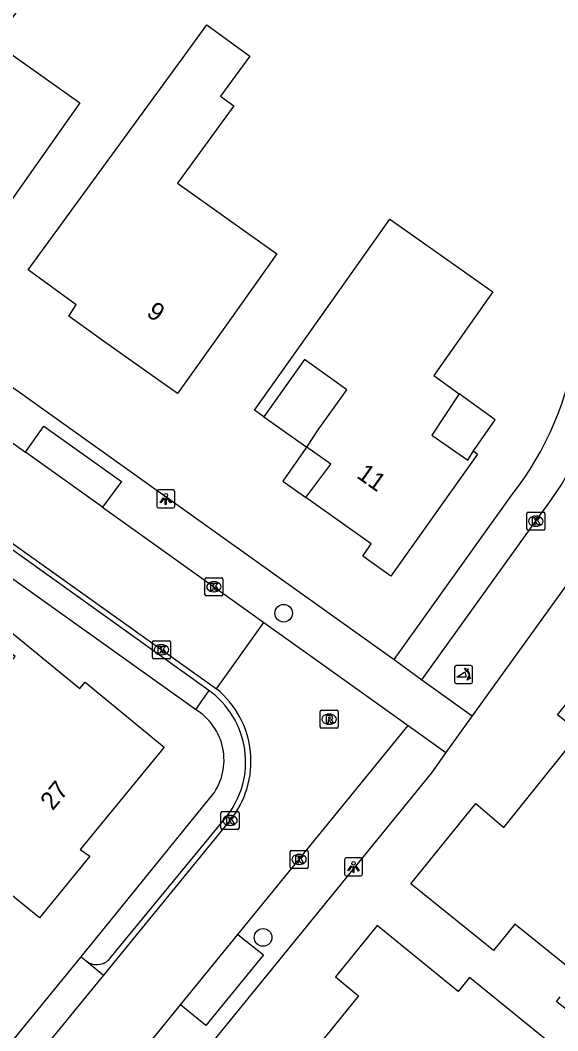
# Model space of a CAD drawing. Extents: x 159503 to 160347, y 382525 to 383272.
# Drawn here: x 160033.2 to 160063, y 383011.2 to 383067.2 of the extents above; entities that cross this region are included whole.
import ezdxf

# ---------------------------------------------------------------- set-up
doc = ezdxf.new("R2010")
doc.units = 0
for name, color, linetype in [('IMGEO_Boom', 7, 'Continuous'), ('IMGEO_Fietspad_open', 7, 'Continuous'), ('IMGEO_Kolk', 7, 'Continuous'), ('IMGEO_Lichtpunt', 7, 'Continuous'), ('IMGEO_Pand', 7, 'Continuous'), ('IMGEO_Pand_nummerreeks', 7, 'Continuous'), ('IMGEO_Pand_overbouw', 7, 'Continuous'), ('IMGEO_Poller', 7, 'Continuous'), ('IMGEO_Rijbaan_lokaal_open', 7, 'Continuous'), ('IMGEO_Rioolput', 7, 'Continuous'), ('IMGEO_Voetpad_open', 7, 'Continuous')]:
    doc.layers.add(name, color=color, linetype=linetype)

msp = doc.modelspace()

# ---------------------------------------------------------------- linework, layer by layer
at = {"layer": 'IMGEO_Boom'}
for centre in [(160047.795, 383034.366), (160046.654, 383016.397)]:
    msp.add_circle(centre, 0.489, dxfattribs=at)
at = {"layer": 'IMGEO_Fietspad_open'}
for points in [[(160055.454, 383030.674), (160062.085, 383039.905)], [(160064.154, 383036.884), (160058.252, 383028.674)]]:
    msp.add_lwpolyline(points, dxfattribs=at)
msp.add_arc((160046.813, 383051.68), 19.284, 322.3679, 352.3844, dxfattribs=at)
at = {"layer": 'IMGEO_Kolk'}
for p, q in [((160061.269, 383039.038), (160061.269, 383039.89)), ((160061.344, 383039.964), (160062.196, 383039.964)), ((160061.757, 383039.744), (160061.782, 383039.744)), ((160062.27, 383039.89), (160062.27, 383039.038)), ((160061.78, 383039.184), (160061.755, 383039.184)), ((160062.196, 383038.964), (160061.344, 383038.964)), ((160043.431, 383035.405), (160043.431, 383036.257)), ((160043.506, 383036.331), (160044.358, 383036.331)), ((160043.919, 383036.111), (160043.944, 383036.111)), ((160044.432, 383036.257), (160044.432, 383035.405)), ((160044.358, 383035.331), (160043.506, 383035.331)), ((160043.942, 383035.551), (160043.917, 383035.551)), ((160040.521, 383031.915), (160040.521, 383032.767)), ((160040.596, 383032.841), (160041.448, 383032.841)), ((160041.009, 383032.621), (160041.034, 383032.621)), ((160041.522, 383032.767), (160041.522, 383031.915)), ((160041.032, 383032.061), (160041.007, 383032.061)), ((160041.448, 383031.841), (160040.596, 383031.841)), ((160044.321, 383022.457), (160044.321, 383023.309)), ((160044.396, 383023.383), (160045.248, 383023.383)), ((160044.809, 383023.163), (160044.834, 383023.163)), ((160045.322, 383023.309), (160045.322, 383022.457)), ((160045.248, 383022.383), (160044.396, 383022.383)), ((160044.832, 383022.603), (160044.807, 383022.603)), ((160048.148, 383020.294), (160048.148, 383021.146)), ((160048.223, 383021.22), (160049.075, 383021.22)), ((160048.636, 383021), (160048.661, 383021)), ((160049.149, 383021.146), (160049.149, 383020.294)), ((160049.075, 383020.22), (160048.223, 383020.22)), ((160048.659, 383020.44), (160048.634, 383020.44))]:
    msp.add_line(p, q, dxfattribs=at)
for points in [[(160061.269, 383039.038), (160061.269, 383039.89)], [(160061.344, 383039.964), (160062.196, 383039.964)], [(160062.27, 383039.89), (160062.27, 383039.038)], [(160061.59, 383039.664), (160061.713, 383039.664), (160061.713, 383039.513), (160061.843, 383039.664), (160062.007, 383039.664), (160061.861, 383039.513), (160062.014, 383039.264), (160061.862, 383039.264), (160061.777, 383039.428), (160061.713, 383039.361), (160061.713, 383039.264), (160061.59, 383039.264), (160061.59, 383039.664)], [(160062.196, 383038.964), (160061.344, 383038.964)], [(160043.431, 383035.405), (160043.431, 383036.257)], [(160043.506, 383036.331), (160044.358, 383036.331)], [(160043.752, 383036.031), (160043.875, 383036.031), (160043.875, 383035.88), (160044.005, 383036.031), (160044.169, 383036.031), (160044.023, 383035.88), (160044.176, 383035.631), (160044.024, 383035.631), (160043.939, 383035.795), (160043.875, 383035.728), (160043.875, 383035.631), (160043.752, 383035.631), (160043.752, 383036.031)], [(160044.432, 383036.257), (160044.432, 383035.405)], [(160044.358, 383035.331), (160043.506, 383035.331)], [(160040.521, 383031.915), (160040.521, 383032.767)], [(160040.596, 383032.841), (160041.448, 383032.841)], [(160040.842, 383032.541), (160040.965, 383032.541), (160040.965, 383032.39), (160041.095, 383032.541), (160041.259, 383032.541), (160041.113, 383032.39), (160041.266, 383032.141), (160041.114, 383032.141), (160041.029, 383032.305), (160040.965, 383032.238), (160040.965, 383032.141), (160040.842, 383032.141), (160040.842, 383032.541)], [(160041.522, 383032.767), (160041.522, 383031.915)], [(160041.448, 383031.841), (160040.596, 383031.841)], [(160044.321, 383022.457), (160044.321, 383023.309)], [(160044.396, 383023.383), (160045.248, 383023.383)], [(160044.642, 383023.083), (160044.765, 383023.083), (160044.765, 383022.932), (160044.895, 383023.083), (160045.059, 383023.083), (160044.913, 383022.932), (160045.066, 383022.683), (160044.914, 383022.683), (160044.829, 383022.847), (160044.765, 383022.78), (160044.765, 383022.683), (160044.642, 383022.683), (160044.642, 383023.083)], [(160045.322, 383023.309), (160045.322, 383022.457)], [(160045.248, 383022.383), (160044.396, 383022.383)], [(160048.148, 383020.294), (160048.148, 383021.146)], [(160048.223, 383021.22), (160049.075, 383021.22)], [(160048.469, 383020.92), (160048.592, 383020.92), (160048.592, 383020.769), (160048.722, 383020.92), (160048.886, 383020.92), (160048.74, 383020.769), (160048.893, 383020.52), (160048.741, 383020.52), (160048.656, 383020.684), (160048.592, 383020.617), (160048.592, 383020.52), (160048.469, 383020.52), (160048.469, 383020.92)], [(160049.149, 383021.146), (160049.149, 383020.294)], [(160049.075, 383020.22), (160048.223, 383020.22)]]:
    msp.add_lwpolyline(points, dxfattribs=at)
for centre, start, end in [((160061.346, 383039.888), 91.552, 178.448), ((160061.346, 383039.888), 91.552, 178.448), ((160062.194, 383039.888), 1.552, 88.448), ((160062.194, 383039.888), 1.552, 88.448), ((160061.346, 383039.04), 181.552, 268.448), ((160061.346, 383039.04), 181.552, 268.448), ((160062.194, 383039.04), 271.552, 358.448), ((160062.194, 383039.04), 271.552, 358.448), ((160043.508, 383036.255), 91.552, 178.448), ((160043.508, 383036.255), 91.552, 178.448), ((160044.356, 383036.255), 1.552, 88.448), ((160044.356, 383036.255), 1.552, 88.448), ((160043.508, 383035.407), 181.552, 268.448), ((160043.508, 383035.407), 181.552, 268.448), ((160044.356, 383035.407), 271.552, 358.448), ((160044.356, 383035.407), 271.552, 358.448), ((160040.598, 383032.765), 91.552, 178.448), ((160040.598, 383032.765), 91.552, 178.448), ((160041.446, 383032.765), 1.552, 88.448), ((160041.446, 383032.765), 1.552, 88.448), ((160040.598, 383031.917), 181.552, 268.448), ((160040.598, 383031.917), 181.552, 268.448), ((160041.446, 383031.917), 271.552, 358.448), ((160041.446, 383031.917), 271.552, 358.448), ((160044.398, 383023.307), 91.552, 178.448), ((160044.398, 383023.307), 91.552, 178.448), ((160045.246, 383023.307), 1.552, 88.448), ((160045.246, 383023.307), 1.552, 88.448), ((160044.398, 383022.459), 181.552, 268.448), ((160044.398, 383022.459), 181.552, 268.448), ((160045.246, 383022.459), 271.552, 358.448), ((160045.246, 383022.459), 271.552, 358.448), ((160048.225, 383021.144), 91.552, 178.448), ((160048.225, 383021.144), 91.552, 178.448), ((160049.073, 383021.144), 1.552, 88.448), ((160049.073, 383021.144), 1.552, 88.448), ((160048.225, 383020.296), 181.552, 268.448), ((160048.225, 383020.296), 181.552, 268.448), ((160049.073, 383020.296), 271.552, 358.448), ((160049.073, 383020.296), 271.552, 358.448)]:
    msp.add_arc(centre, 0.0765, start, end, dxfattribs=at)
for centre, major_axis, ratio, start_param, end_param in [((160061.756, 383039.464), (-0.387, 0.002), 0.722429, 4.712389, 7.853982), ((160061.781, 383039.464), (-0.39, 0.002), 0.717154, 1.570796, 4.712389), ((160043.918, 383035.831), (-0.387, 0.002), 0.722429, 4.712389, 7.853982), ((160043.943, 383035.831), (-0.39, 0.002), 0.717154, 1.570796, 4.712389), ((160041.008, 383032.341), (-0.387, 0.002), 0.722429, 4.712389, 7.853982), ((160041.033, 383032.341), (-0.39, 0.002), 0.717154, 1.570796, 4.712389), ((160044.808, 383022.883), (-0.387, 0.002), 0.722429, 4.712389, 7.853982), ((160044.833, 383022.883), (-0.39, 0.002), 0.717154, 1.570796, 4.712389), ((160048.635, 383020.72), (-0.387, 0.002), 0.722429, 4.712389, 7.853982), ((160048.66, 383020.72), (-0.39, 0.002), 0.717154, 1.570796, 4.712389)]:
    msp.add_ellipse(centre, major_axis=major_axis, ratio=ratio, start_param=start_param, end_param=end_param, dxfattribs=at)
at = {"layer": 'IMGEO_Lichtpunt'}
for p, q in [((160040.76, 383041.102), (160040.76, 383040.295)), ((160040.76, 383041.102), (160040.76, 383040.295)), ((160041.662, 383041.197), (160040.854, 383041.197)), ((160041.662, 383041.197), (160040.854, 383041.197)), ((160041.756, 383040.295), (160041.756, 383041.102)), ((160041.756, 383040.295), (160041.756, 383041.102)), ((160040.854, 383040.201), (160041.662, 383040.201)), ((160040.854, 383040.201), (160041.662, 383040.201)), ((160051.168, 383020.705), (160051.168, 383019.898)), ((160051.168, 383020.705), (160051.168, 383019.898)), ((160052.07, 383020.8), (160051.262, 383020.8)), ((160052.07, 383020.8), (160051.262, 383020.8)), ((160052.164, 383019.898), (160052.164, 383020.705)), ((160052.164, 383019.898), (160052.164, 383020.705)), ((160051.262, 383019.804), (160052.07, 383019.804)), ((160051.262, 383019.804), (160052.07, 383019.804))]:
    msp.add_line(p, q, dxfattribs=at)
for points in [[(160041.134, 383040.766), (160041.173, 383040.738), (160040.985, 383040.476), (160040.947, 383040.503), (160041.134, 383040.766)], [(160041.236, 383040.718), (160041.283, 383040.718), (160041.283, 383040.396), (160041.236, 383040.396), (160041.236, 383040.718)], [(160041.346, 383040.738), (160041.384, 383040.765), (160041.571, 383040.503), (160041.532, 383040.475), (160041.346, 383040.738)], [(160051.542, 383020.369), (160051.581, 383020.341), (160051.393, 383020.079), (160051.355, 383020.106), (160051.542, 383020.369)], [(160051.644, 383020.321), (160051.691, 383020.321), (160051.691, 383019.999), (160051.644, 383019.999), (160051.644, 383020.321)], [(160051.754, 383020.341), (160051.792, 383020.368), (160051.979, 383020.106), (160051.94, 383020.078), (160051.754, 383020.341)]]:
    msp.add_lwpolyline(points, dxfattribs=at)
for centre in [(160041.259, 383040.9), (160051.667, 383020.503)]:
    msp.add_circle(centre, 0.0994, dxfattribs=at)
for centre, start, end in [((160040.854, 383041.102), 90, 180), ((160040.854, 383041.102), 90, 180), ((160041.662, 383041.102), 0, 90), ((160041.662, 383041.102), 0, 90), ((160040.854, 383040.295), 180, 270), ((160040.854, 383040.295), 180, 270), ((160041.662, 383040.295), 270, 0), ((160041.662, 383040.295), 270, 360), ((160051.262, 383020.705), 90, 180), ((160051.262, 383020.705), 90, 180), ((160052.07, 383020.705), 0, 90), ((160052.07, 383020.705), 0, 90), ((160051.262, 383019.898), 180, 270), ((160051.262, 383019.898), 180, 270), ((160052.07, 383019.898), 270, 0), ((160052.07, 383019.898), 270, 360)]:
    msp.add_arc(centre, 0.0946, start, end, dxfattribs=at)
at = {"layer": 'IMGEO_Pand'}
for points in [[(160031.769, 383065.99), (160036.505, 383062.644), (160033.333, 383058.153), (160030.448, 383054.068), (160024.953, 383057.978), (160027.292, 383061.298), (160028.107, 383062.455), (160025.273, 383064.419), (160024.441, 383063.269), (160024.22, 383063.429), (160027.105, 383067.514), (160030.074, 383071.719), (160033.905, 383069.012), (160031.769, 383065.99)], [(160047.421, 383054.27), (160044.811, 383050.604), (160041.91, 383046.531), (160037.818, 383049.445), (160035.884, 383050.822), (160036.294, 383051.448), (160033.634, 383053.388), (160036.581, 383057.428), (160042.314, 383065.29), (160043.542, 383066.975), (160045.926, 383065.236), (160044.302, 383063.009), (160045.029, 383062.479), (160041.907, 383058.197), (160047.421, 383054.27)], [(160059.39, 383052.171), (160056.116, 383047.532), (160057.522, 383046.519), (160056.013, 383044.236), (160058.003, 383042.851), (160058.311, 383043.366), (160058.547, 383043.186), (160053.731, 383036.413), (160052.181, 383037.517), (160052.64, 383038.216), (160049.027, 383040.779), (160050.405, 383042.623), (160049.075, 383043.566), (160049.713, 383044.527), (160051.299, 383046.751), (160048.956, 383048.421), (160046.7, 383045.254), (160046.185, 383045.612), (160049.075, 383049.693), (160053.687, 383056.208), (160055.309, 383055.06), (160059.39, 383052.171)], [(160023.316, 383021.728), (160021.873, 383022.947), (160024.36, 383025.976), (160025.133, 383025.341), (160026.217, 383026.661), (160028.311, 383029.211), (160029.702, 383028.068), (160032.906, 383031.97), (160031.514, 383033.112), (160032.091, 383033.815), (160036.496, 383030.197), (160036.787, 383030.552), (160041.176, 383026.947), (160036.522, 383021.279), (160037.05, 383020.899), (160034.268, 383017.48), (160030.383, 383020.626), (160028.201, 383017.92), (160028.12, 383017.82)], [(160054.852, 383019.367), (160058.445, 383023.825), (160059.994, 383022.496), (160064.211, 383027.728), (160062.965, 383028.732), (160065.883, 383032.353)], [(160064.41, 383014.07), (160060.608, 383017.13), (160059.43, 383015.678), (160058.746, 383016.229), (160054.852, 383019.367)], [(160061.789, 383005.395), (160067.586, 383000.685), (160070.418, 383004.169), (160058.099, 383014.178), (160057.47, 383013.403), (160052.972, 383017.056), (160050.659, 383014.209), (160051.945, 383013.165), (160050.367, 383011.221), (160046.885, 383006.933), (160048.832, 383005.352), (160046.754, 383002.794), (160054.54, 382996.47), (160061.789, 383005.395)], [(160068.647, 383008.234), (160062.913, 383012.849), (160063.12, 383013.106)]]:
    msp.add_lwpolyline(points, dxfattribs=at)
at = {"layer": 'IMGEO_Pand_overbouw'}
for points in [[(160051.299, 383046.751), (160048.956, 383048.421), (160046.7, 383045.254), (160049.075, 383043.566), (160049.713, 383044.527)], [(160059.526, 383045.075), (160057.522, 383046.519), (160056.013, 383044.236), (160058.003, 383042.851), (160058.311, 383043.366)], [(160050.405, 383042.623), (160049.075, 383043.566), (160049.031, 383043.504), (160047.744, 383041.689), (160049.027, 383040.779)]]:
    msp.add_lwpolyline(points, close=True, dxfattribs=at)
at = {"layer": 'IMGEO_Poller'}
for p, q in [((160057.272, 383031.37), (160057.272, 383030.563)), ((160057.272, 383031.37), (160057.272, 383030.563)), ((160058.174, 383031.465), (160057.366, 383031.465)), ((160058.174, 383031.465), (160057.366, 383031.465)), ((160058.268, 383030.563), (160058.268, 383031.37)), ((160058.268, 383030.563), (160058.268, 383031.37)), ((160057.366, 383030.468), (160058.174, 383030.468)), ((160057.366, 383030.468), (160058.174, 383030.468))]:
    msp.add_line(p, q, dxfattribs=at)
for points in [[(160057.951, 383031.194), (160057.939, 383031.121), (160057.814, 383031.326)], [(160057.814, 383031.326), (160058.045, 383031.26), (160057.974, 383031.228)], [(160057.907, 383030.821), (160057.394, 383030.821), (160057.824, 383031.096)], [(160057.967, 383030.649), (160058.033, 383030.88), (160058.063, 383030.812)], [(160058.099, 383030.785), (160058.171, 383030.774), (160057.967, 383030.649)]]:
    msp.add_lwpolyline(points, dxfattribs=at)
for centre, radius, start, end in [((160057.366, 383031.37), 0.0946, 90, 180), ((160057.366, 383031.37), 0.0946, 90, 180), ((160058.174, 383031.37), 0.0946, 0, 90), ((160058.174, 383031.37), 0.0946, 0, 90), ((160057.579, 383030.871), 0.332, 351.3247, 42.4854), ((160057.593, 383030.881), 0.476, 351.7527, 41.1691), ((160057.593, 383030.881), 0.516, 349.3569, 42.2912), ((160057.366, 383030.563), 0.0946, 180, 270), ((160057.366, 383030.563), 0.0946, 180, 270), ((160058.174, 383030.563), 0.0946, 270, 0), ((160058.174, 383030.563), 0.0946, 270, 0)]:
    msp.add_arc(centre, radius, start, end, dxfattribs=at)
at = {"layer": 'IMGEO_Rijbaan_lokaal_open'}
for points in [[(159969.339, 383112.369), (160000, 383073.962), (160006.879, 383065.344), (160051.214, 383033.728), (160053.92, 383031.798)], [(160014.112, 383057.105), (160033.481, 383043.284)], [(160019.394, 383047.76), (160044.075, 383030.167)], [(160033.481, 383043.284), (160034.503, 383044.729), (160038.806, 383041.672), (160037.758, 383040.232)], [(160037.758, 383040.232), (160033.481, 383043.284)], [(160037.758, 383040.232), (160045.984, 383034.363), (160046.705, 383033.848)], [(160044.075, 383030.167), (160046.705, 383033.848)], [(160046.705, 383033.848), (160049.644, 383031.748), (160054.695, 383028.139)], [(160053.92, 383031.798), (160055.454, 383030.674)], [(160055.454, 383030.674), (160058.252, 383028.674)], [(160058.252, 383028.674), (160056.791, 383026.642)], [(160045.262, 383016.562), (160054.695, 383028.139)], [(160054.695, 383028.139), (160056.791, 383026.642)], [(160056.791, 383026.642), (160055.985, 383025.521), (160035.23, 383000), (160013.21, 382972.924), (160006.361, 382964.545)], [(160044.82, 383022.879), (160037.807, 383014.31)], [(160042.078, 383012.654), (160045.262, 383016.562)], [(160045.262, 383016.562), (160046.669, 383015.431), (160043.484, 383011.526), (160042.078, 383012.654)], [(160037.807, 383014.31), (160026.095, 383000), (160007.147, 382976.842), (160000, 382968.07), (159996.142, 382963.344)], [(160030.786, 382998.795), (160031.767, 383000), (160042.078, 383012.654)]]:
    msp.add_lwpolyline(points, dxfattribs=at)
msp.add_arc((160040.804, 383026.151), 5.18, 320.8347, 50.8387, dxfattribs=at)
at = {"layer": 'IMGEO_Rioolput'}
for p, q in [((160049.815, 383028.066), (160049.815, 383028.918)), ((160049.89, 383028.992), (160050.742, 383028.992)), ((160050.303, 383028.772), (160050.328, 383028.772)), ((160050.816, 383028.918), (160050.816, 383028.066)), ((160050.742, 383027.992), (160049.89, 383027.992)), ((160050.326, 383028.212), (160050.301, 383028.212))]:
    msp.add_line(p, q, dxfattribs=at)
for points in [[(160049.815, 383028.066), (160049.815, 383028.918)], [(160049.89, 383028.992), (160050.742, 383028.992)], [(160050.404, 383028.69), (160050.152, 383028.692), (160050.152, 383028.292)], [(160050.33, 383028.611), (160050.276, 383028.611), (160050.276, 383028.53)], [(160050.276, 383028.53), (160050.328, 383028.53)], [(160050.816, 383028.918), (160050.816, 383028.066)], [(160050.742, 383027.992), (160049.89, 383027.992)], [(160050.152, 383028.292), (160050.276, 383028.292), (160050.276, 383028.454), (160050.287, 383028.454)], [(160050.334, 383028.425), (160050.405, 383028.292), (160050.545, 383028.292), (160050.48, 383028.418)]]:
    msp.add_lwpolyline(points, dxfattribs=at)
for centre, radius, start, end in [((160049.892, 383028.916), 0.0765, 91.552, 178.448), ((160049.892, 383028.916), 0.0765, 91.552, 178.448), ((160050.312, 383028.719), 0.19, 274.7715, 282.9687), ((160050.336, 383028.515), 0.0964, 77.0061, 93.1865), ((160050.35, 383028.572), 0.0378, 276.6634, 79.6772), ((160050.403, 383028.58), 0.109, 350.3612, 89.416), ((160050.401, 383028.58), 0.112, 277.5842, 350.9817), ((160050.74, 383028.916), 0.0765, 1.552, 88.448), ((160050.74, 383028.916), 0.0765, 1.552, 88.448), ((160049.892, 383028.068), 0.0765, 181.552, 268.448), ((160049.892, 383028.068), 0.0765, 181.552, 268.448), ((160050.286, 383028.401), 0.0533, 26.0293, 88.6989), ((160050.385, 383028.365), 0.108, 29.5134, 73.7905), ((160050.74, 383028.068), 0.0765, 271.552, 358.448), ((160050.74, 383028.068), 0.0765, 271.552, 358.448)]:
    msp.add_arc(centre, radius, start, end, dxfattribs=at)
for centre, major_axis, ratio, start_param, end_param in [((160050.302, 383028.492), (-0.387, 0.002), 0.722429, 4.712389, 7.853982), ((160050.327, 383028.492), (-0.39, 0.002), 0.717154, 1.570796, 4.712389)]:
    msp.add_ellipse(centre, major_axis=major_axis, ratio=ratio, start_param=start_param, end_param=end_param, dxfattribs=at)
at = {"layer": 'IMGEO_Voetpad_open'}
for points in [[(160043.641, 383030.088), (160020.065, 383046.938)], [(160042.909, 383029.031), (160022.835, 383043.344)], [(160053.92, 383031.798), (160060.452, 383040.944)], [(160043.641, 383030.088), (160042.909, 383029.031)], [(160036.566, 383015.316), (160043.857, 383024.293)], [(160038.246, 383015.334), (160044.603, 383023.069)], [(159982.324, 382962.546), (159992.571, 382963.192), (159994.756, 382964.255), (160000, 382970.621), (160005.936, 382977.853), (160024.041, 383000), (160036.566, 383015.316)], [(160036.566, 383015.316), (160036.846, 383015.097)], [(160036.846, 383015.097), (160037.807, 383014.31)]]:
    msp.add_lwpolyline(points, dxfattribs=at)
for centre, radius, start, end in [((160046.858, 383051.667), 17.314, 321.7318, 352.2181), ((160040.834, 383026.128), 4.854, 320.9407, 54.6676), ((160041.214, 383026.228), 3.275, 323.7872, 58.8419), ((160037.438, 383015.855), 0.961, 232.008, 327.2085)]:
    msp.add_arc(centre, radius, start, end, dxfattribs=at)

# ---------------------------------------------------------------- texts
at = {"layer": 'IMGEO_Pand_nummerreeks'}
for s, rotation, p in [('9', 324.5461, (160040.134, 383050.889)), ('11', 324.6488, (160051.784, 383041.913)), ('27', 50.6094, (160034.991, 383023.385))]:
    msp.add_text(s, height=1, rotation=rotation, dxfattribs=at).set_placement(p)

doc.saveas('drawing.dxf')
